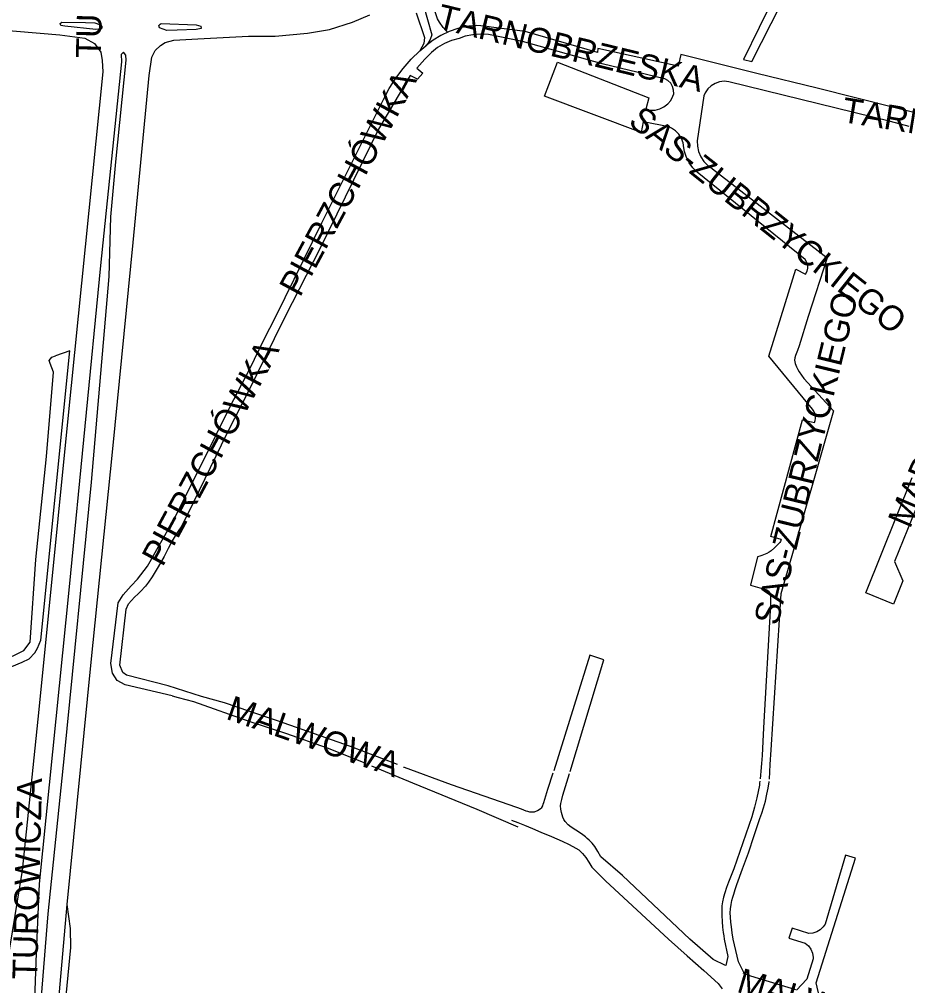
# Model space of a CAD drawing. Extents: x -304109 to -273954, y 21500 to 39796.
# Drawn here: x -293292.6 to -292935.8, y 26731.3 to 27119.3 of the extents above; entities that cross this region are included whole.
import ezdxf

# ---------------------------------------------------------------- set-up
doc = ezdxf.new("R2010")
doc.units = 0
doc.layers.add('krawedzie_ulic', color=7, linetype='Continuous')
doc.layers.add('nazwy_ulic', color=7, linetype='Continuous')

msp = doc.modelspace()

# ---------------------------------------------------------------- linework, layer by layer
at = {"layer": 'krawedzie_ulic'}
for points in [[(-293120.613, 27114.138), (-293122.385, 27115.989), (-293123.847, 27118.093), (-293124.565, 27119.464), (-293128.359, 27130.78), (-293131.203, 27138.44), (-293135.097, 27146.879), (-293138.371, 27154.255), (-293142.619, 27162.589), (-293155.746, 27184.838), (-293163.346, 27198.002), (-293172.641, 27213.008), (-293176.375, 27215.416), (-293190.56, 27241.932), (-293195.268, 27250)], [(-292976.624, 27154.647), (-293001.729, 27103.17), (-292998.366, 27102.387), (-292971.17, 27155.844)], [(-293137.605, 27145.99), (-293135.549, 27140.944), (-293133.358, 27135.136), (-293130.341, 27125.416), (-293126.892, 27113.002), (-293127.51, 27111.214), (-293128.489, 27109.596), (-293129.316, 27108.652)], [(-293261.867, 27115.172), (-293274.248, 27116.538), (-293275.912, 27116.83), (-293276.225, 27117.611), (-293275.496, 27118.196), (-293265.925, 27118.001)], [(-293273.388, 26763.793), (-293263.82, 26859.754), (-293254.991, 26946.876), (-293246.883, 27029.707), (-293240.44, 27096.663), (-293239.4, 27104.078), (-293238.047, 27106.81), (-293235.862, 27108.762), (-293233.99, 27109.932), (-293230.452, 27110.908), (-293220.881, 27111.494), (-293200.512, 27112.557), (-293189.796, 27112.557), (-293176.82, 27113.708), (-293167.977, 27115.172), (-293158.821, 27118.196), (-293151.746, 27121.123)], [(-293133.227, 27121.904), (-293129.794, 27111.952), (-293130.106, 27109.513), (-293131.673, 27106.665)], [(-293311.262, 27115.988), (-293276.302, 27113.061), (-293266.313, 27111.695), (-293262.359, 27109.548), (-293259.862, 27106.035), (-293259.237, 27102.718), (-293259.029, 27098.229), (-293273.158, 26957.679), (-293284.789, 26842.1), (-293291.471, 26777.45), (-293297.506, 26740.566)], [(-293265.925, 27118.001), (-293262.179, 27117.904), (-293260.306, 27117.221), (-293259.37, 27116.538), (-293259.474, 27115.66), (-293259.89, 27115.367), (-293261.867, 27115.172)], [(-293229.199, 27114.977), (-293233.36, 27114.782), (-293236.273, 27115.855), (-293236.481, 27116.733), (-293236.065, 27117.318), (-293235.545, 27117.611)], [(-293235.545, 27117.611), (-293221.5, 27117.026), (-293219.627, 27116.538), (-293219.523, 27115.562), (-293221.5, 27115.172), (-293229.199, 27114.977)], [(-292925.984, 27080.039), (-292972.081, 27091.692), (-292996.362, 27097.519), (-293026.94, 27105.144), (-293027.963, 27100.477), (-293060.264, 27107.551), (-293060.426, 27105.895), (-293089.359, 27114.377), (-293103.001, 27116.08), (-293105.567, 27116.544), (-293108.798, 27116.761), (-293112.03, 27116.579), (-293112.917, 27116.438), (-293116.498, 27115.616), (-293119.969, 27114.41), (-293123.288, 27112.834), (-293126.416, 27110.907), (-293129.316, 27108.652)], [(-292986.583, 26910.354), (-292990.8, 26911.67), (-292978.003, 26958.509), (-292973.264, 26957.381), (-292973.096, 26957.806), (-292972.928, 26958.232), (-292972.811, 26958.976), (-292972.842, 26959.746), (-292972.845, 26960.444), (-292973.012, 26961.097), (-292973.503, 26961.934), (-292973.994, 26962.772), (-292991.577, 26984.03), (-292986.619, 27000), (-292980.713, 27018.939), (-292976.805, 27016.99), (-292976.13, 27018.125), (-292975.823, 27019.409), (-292975.913, 27020.726), (-292976.391, 27021.957), (-292977.014, 27022.792), (-293020.361, 27057.863), (-293022.107, 27059.604), (-293023.549, 27061.604), (-293024.649, 27063.81), (-293025.379, 27066.165), (-293025.641, 27067.714), (-293025.949, 27069.646), (-293026.642, 27071.476), (-293027.693, 27073.127), (-293029.056, 27074.531), (-293030.676, 27075.629), (-293031.644, 27076.082), (-293041.959, 27078.148), (-293042.884, 27073.837), (-293081.713, 27088.359), (-293076.456, 27102.129), (-293039.738, 27087.791), (-293040.914, 27083.172), (-293039.066, 27082.82), (-293037.186, 27082.865), (-293035.357, 27083.305), (-293033.662, 27084.121), (-293032.178, 27085.277), (-293030.97, 27086.719), (-293030.094, 27088.383), (-293029.763, 27089.387), (-293029.78, 27090.89), (-293030.19, 27092.336), (-293030.966, 27093.624), (-293032.053, 27094.663), (-293033.374, 27095.38), (-293033.456, 27095.41), (-293058.451, 27101.46), (-293090.491, 27110.395), (-293104.194, 27113.192), (-293107.304, 27113.345), (-293110.408, 27113.099), (-293113.455, 27112.457), (-293115.973, 27111.604), (-293118.984, 27110.742), (-293121.862, 27109.504), (-293124.558, 27107.91), (-293127.029, 27105.985), (-293129.235, 27103.761), (-293129.646, 27103.278), (-293132.865, 27099.658), (-293130.533, 27097.669), (-293132.671, 27095.256), (-293135.557, 27096.654), (-293148.341, 27075.228), (-293171.778, 27027.381), (-293185.753, 27000), (-293194.605, 26981.955), (-293200, 26971.044), (-293209.221, 26953.012), (-293224.806, 26921.025), (-293227.525, 26915.529), (-293228.722, 26913.732), (-293229.92, 26911.935), (-293231.148, 26909.918), (-293232.798, 26906.776), (-293234.443, 26903.629), (-293236.792, 26899.496), (-293239.235, 26895.409), (-293240.708, 26893.25), (-293241.927, 26891.719), (-293243.905, 26889.535), (-293244.873, 26888.578)], [(-293247.594, 26891.763), (-293245.135, 26894.481), (-293242.402, 26897.928), (-293241.149, 26899.72), (-293240, 26901.583), (-293237.356, 26906.338), (-293234.7, 26911.083), (-293232.886, 26914.212), (-293231.072, 26917.34), (-293219.445, 26940.543), (-293208.007, 26963.54), (-293200, 26978.887), (-293194.323, 26990.636), (-293189.609, 27000), (-293171.087, 27037.518), (-293146.244, 27087.135), (-293143.987, 27091.491), (-293141.384, 27095.649), (-293138.45, 27099.581), (-293135.206, 27103.262), (-293131.673, 27106.665)], [(-293131.673, 27106.665), (-293129.316, 27108.652)], [(-293289.594, 26644.079), (-293285.337, 26705.387), (-293280.973, 26760.102), (-293274.419, 26823.619), (-293263.618, 26933.44), (-293256.465, 27016.011), (-293255.841, 27039.915), (-293253.864, 27062.063), (-293249.604, 27102.843)], [(-293249.604, 27102.843), (-293249.812, 27104.892), (-293250.749, 27106.063), (-293251.685, 27105.185), (-293251.567, 27102.195)], [(-293251.567, 27102.195), (-293259.977, 27020.441), (-293272.546, 26891.403), (-293284.605, 26772.129), (-293285.75, 26744.42), (-293286.478, 26725.57), (-293289.287, 26696.69), (-293295.004, 26638.518), (-293294.38, 26635.884), (-293293.444, 26635.396), (-293292.299, 26635.298), (-293290.947, 26636.176), (-293290.218, 26638.128), (-293289.594, 26644.079)], [(-292935.132, 27076.246), (-292942.668, 27078.251), (-293007.668, 27094.204), (-293009.52, 27094.383), (-293011.367, 27094.164), (-293013.125, 27093.556), (-293014.713, 27092.587), (-293016.058, 27091.302), (-293017.098, 27089.76), (-293017.629, 27088.535), (-293020.33, 27070.539), (-293020.235, 27068.316), (-293019.744, 27066.146), (-293018.873, 27064.099), (-293017.65, 27062.241), (-293016.115, 27060.63), (-293014.317, 27059.32), (-293014.146, 27059.22), (-292968.174, 27023.512), (-292975.727, 27000), (-292979.386, 26988.184), (-292980.092, 26986.266), (-292980.797, 26984.349), (-292981.079, 26983.398), (-292981.203, 26982.43), (-292981.153, 26981.747), (-292980.99, 26981.067), (-292980.443, 26979.725), (-292979.931, 26978.711), (-292979.348, 26977.769), (-292978.408, 26976.445), (-292977.468, 26975.121), (-292965.6, 26962.025), (-292973.859, 26933.08), (-292986.756, 26888.584), (-292990.742, 26825.984), (-292991.084, 26820.06), (-292991.425, 26814.136)], [(-293325.948, 26850.806), (-293294.819, 26863.791), (-293290.761, 26865.84), (-293288.159, 26869.256), (-293285.974, 26902.338), (-293281.714, 26943.754), (-293278.806, 26977.562), (-293280.158, 26981.075), (-293280.575, 26982.246), (-293279.534, 26983.612), (-293278.077, 26984.198)], [(-293319.984, 26849.237), (-293291.371, 26861.157), (-293288.561, 26862.523), (-293286.376, 26864.865), (-293285.336, 26866.719), (-293283.983, 26869.939), (-293272.335, 26986.148), (-293278.077, 26984.198)], [(-292930.7, 26927.31), (-292941.06, 26901.56), (-292937.73, 26893.75), (-292941.46, 26884.47), (-292952.59, 26888.95), (-292933.98, 26935.26)], [(-292986.594, 26910.357), (-292986.724, 26909.988), (-292986.855, 26909.618), (-292987.08, 26909.219), (-292987.407, 26908.88), (-292988.136, 26908.252), (-292989.334, 26907.049), (-292990.606, 26905.914), (-292991.475, 26905.312), (-292992.398, 26904.81), (-292994.346, 26904.03), (-292995.232, 26903.731), (-292996.119, 26903.432), (-292998.848, 26892.094), (-292993.31, 26890.489), (-292992.808, 26890.32), (-292992.307, 26890.151), (-292991.997, 26889.946), (-292991.737, 26889.65), (-292991.287, 26889.09), (-292991.019, 26888.461), (-292990.882, 26887.048), (-292990.858, 26885.634), (-292990.862, 26884.998), (-292990.866, 26884.361), (-292993.64, 26834.828), (-292993.948, 26829.266), (-292994.255, 26823.705), (-292994.46, 26820.534), (-292994.714, 26817.367), (-292994.86, 26815.821), (-292995.032, 26814.278)], [(-293231.118, 26847.607), (-293250.103, 26852.089), (-293253.225, 26853.846), (-293255.098, 26856.676), (-293255.827, 26860.579), (-293252.809, 26884.975), (-293250.832, 26888.196), (-293247.594, 26891.763)], [(-293219.373, 26847.422), (-293232.829, 26851.601), (-293249.479, 26855.895), (-293250.936, 26856.968), (-293252.184, 26859.896), (-293249.687, 26882.438), (-293248.75, 26884.585), (-293246.357, 26887.22), (-293244.873, 26888.578)], [(-293071.373, 26817.286), (-293057.771, 26862.155), (-293063.385, 26863.977), (-293077.944, 26817.545)], [(-293231.118, 26847.607), (-293228.818, 26846.981), (-293222.56, 26845.337), (-293200, 26837.36), (-293185.611, 26832.649), (-293168.926, 26826.739), (-293153.821, 26820.7), (-293153.384, 26820.517)], [(-293140.716, 26820.018), (-293159.558, 26827.234), (-293188.927, 26837.574), (-293200, 26841.345), (-293210.188, 26844.815), (-293219.373, 26847.422)], [(-293151.126, 26819.572), (-293134.706, 26812.698), (-293108.786, 26802.165), (-293092.364, 26794.996)], [(-293138.223, 26819.064), (-293137.95, 26818.959), (-293119.173, 26812.003), (-293092.926, 26802.944), (-293091.04, 26802.218), (-293089.155, 26801.492), (-293088.427, 26801.271), (-293087.682, 26801.112), (-293086.686, 26801.018), (-293085.684, 26801.124), (-293084.465, 26801.553), (-293083.348, 26802.292), (-293082.744, 26802.845), (-293082.348, 26803.507), (-293082.146, 26804.161), (-293081.945, 26804.815), (-293081.108, 26807.47), (-293080.271, 26810.125), (-293078.21, 26816.699)], [(-293008.913, 26739.383), (-293013.863, 26741.788), (-293023.328, 26750), (-293050.338, 26775.488), (-293058.996, 26783.061), (-293060.237, 26785.075), (-293061.478, 26787.089), (-293062.483, 26788.483), (-293063.676, 26789.727), (-293064.45, 26790.397), (-293065.246, 26791.037), (-293066.216, 26791.79), (-293067.196, 26792.527), (-293069.033, 26793.698), (-293070.898, 26794.845), (-293072.203, 26795.903), (-293073.339, 26797.192), (-293073.884, 26798.033), (-293074.307, 26798.909), (-293074.87, 26800.768), (-293075.123, 26802.119), (-293075.199, 26803.474), (-293075.077, 26804.36), (-293074.672, 26806.05), (-293074.267, 26807.741), (-293071.63, 26816.439)], [(-292995.14, 26813.425), (-292995.248, 26812.616), (-292995.359, 26811.808), (-292995.784, 26809.244), (-292996.319, 26806.697), (-292997.281, 26802.886), (-292998.415, 26799.123), (-293001.928, 26788.617), (-293005.657, 26778.192), (-293006.696, 26775.487), (-293007.739, 26772.783), (-293008.501, 26770.67), (-293009.228, 26768.541), (-293009.753, 26766.775), (-293010.154, 26764.97), (-293010.372, 26763.338), (-293010.454, 26761.7), (-293010.46, 26759.375), (-293010.355, 26757.052), (-293010.164, 26754.803), (-293009.874, 26752.567), (-293009.66, 26751.284), (-293009.445, 26750), (-293008.073, 26743.026), (-293008.872, 26739.363)], [(-293001.338, 26736.044), (-293003.71, 26740.769), (-293005.92, 26750), (-293006.261, 26752.424), (-293006.602, 26754.848), (-293006.819, 26756.794), (-293006.973, 26758.747), (-293007.039, 26760.453), (-293006.964, 26762.159), (-293006.735, 26763.829), (-293006.371, 26765.478), (-293006.039, 26766.736), (-293005.669, 26767.981), (-293005.039, 26769.91), (-293004.385, 26771.83), (-293002.075, 26778.223), (-292999.776, 26784.618), (-292997.455, 26791.53), (-292995.161, 26798.451), (-292994.401, 26800.525), (-292993.647, 26802.604), (-292992.891, 26805.333), (-292992.302, 26808.107), (-292991.806, 26810.609), (-292991.483, 26813.13), (-292991.474, 26813.281)], [(-293094.93, 26797.751), (-293092.334, 26796.727), (-293089.738, 26795.703), (-293086.437, 26794.337), (-293083.151, 26792.932), (-293078.84, 26791.104), (-293074.533, 26789.269), (-293071.758, 26787.991), (-293069.053, 26786.531), (-293067.896, 26785.766), (-293066.344, 26784.386), (-293065.08, 26782.76), (-293063.845, 26780.804), (-293062.61, 26778.847), (-293057.108, 26773.397), (-293031.828, 26750), (-293024.299, 26743.262), (-293017.698, 26737.308), (-293011.916, 26732.112), (-293010.28, 26729.965)], [(-292971.164, 26726.673), (-292972.544, 26732.439), (-292956.799, 26782.462), (-292960.696, 26783.68), (-292968.975, 26755.977), (-292969.712, 26754.835), (-292970.891, 26753.674), (-292972.313, 26752.829), (-292973.896, 26752.349), (-292975.548, 26752.261), (-292982.204, 26754.373), (-292983.584, 26750.393), (-292976.928, 26748.362), (-292975.645, 26747.252), (-292974.656, 26745.874), (-292974.016, 26744.303), (-292973.761, 26742.626), (-292973.762, 26742.106), (-292976.278, 26733.82), (-292980.465, 26729.468)], [(-293279.006, 26699.886), (-293273.388, 26763.793)], [(-293279.006, 26699.886), (-293274.012, 26724.376), (-293271.827, 26746.621), (-293272.035, 26754.231), (-293273.388, 26763.793)], [(-292980.721, 26729.545), (-292998.788, 26735.058), (-293001.822, 26736.231)]]:
    msp.add_lwpolyline(points, dxfattribs=at)

# ---------------------------------------------------------------- texts
at = {"layer": 'nazwy_ulic'}
for s, rotation, p in [('TUROWICZA', 88.61108, (-293259.87, 27103.567)), ('TARNOBRZESKA', 346.36218, (-293125.34, 27115.788)), ('PIERZCHÓWKA', 61.70924, (-293179.828, 27007.353)), ('TARNOBRZESKA', 350.76368, (-292962.694, 27078.152)), ('SAS-ZUBRZYCKIEGO', 321.49985, (-293048.472, 27077.361)), ('SAS-ZUBRZYCKIEGO', 76.33252, (-292987.932, 26875.525)), ('PIERZCHÓWKA', 61.70924, (-293235.036, 26899.089)), ('MADERA', 66.7928, (-292934.877, 26914.439)), ('MALWOWA', 340.82619, (-293209.991, 26838.469)), ('TUROWICZA', 88.61108, (-293285.381, 26733.658)), ('MALWOWA', 343.43135, (-293004.886, 26728.868))]:
    msp.add_text(s, height=10, rotation=rotation, dxfattribs=at).set_placement(p)

doc.saveas('drawing.dxf')
